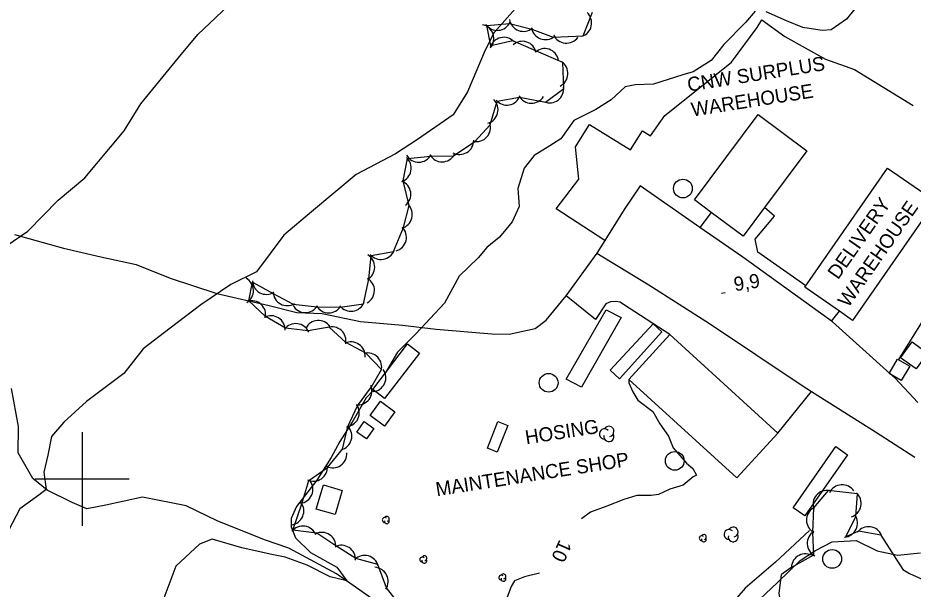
# Model space of a CAD drawing. Extents: x 643342 to 646936, y 5873857 to 5876103.
# Drawn here: x 645186.3 to 645377.3, y 5874576.5 to 5874698.4 of the extents above; entities that cross this region are included whole.
import ezdxf

# ---------------------------------------------------------------- set-up
doc = ezdxf.new("R2010")
doc.units = 0
for name, color, linetype in [('Niveau 1', 7, 'Continuous'), ('Niveau 19', 7, 'Continuous'), ('Niveau 2', 7, 'Continuous'), ('Niveau 21', 7, 'Continuous'), ('Niveau 22', 7, 'Continuous'), ('Niveau 3', 7, 'Continuous'), ('Niveau 31', 7, 'Continuous'), ('Niveau 36', 7, 'Continuous'), ('Niveau 4', 7, 'Continuous'), ('Niveau 44', 7, 'Continuous'), ('Niveau 61', 7, 'Continuous')]:
    doc.layers.add(name, color=color, linetype=linetype)

msp = doc.modelspace()

# ---------------------------------------------------------------- linework, layer by layer
at = {"layer": 'Niveau 1'}
for points in [[(645316.7, 5874621.22), (645316.63, 5874620.51), (645317.51, 5874618.6), (645318.62, 5874616.83), (645321.82, 5874614.42), (645323.28, 5874611.73), (645325.12, 5874609.12), (645326.1, 5874606.66), (645329, 5874603.38), (645330.3, 5874602.24), (645331.1, 5874600.79), (645330.42, 5874600.42), (645328.23, 5874598.66), (645325.4, 5874597.85), (645323.03, 5874596.7), (645321.41, 5874596.47), (645318.38, 5874596.45), (645315.63, 5874595.64), (645311.97, 5874594.17), (645308.49, 5874592.93), (645306.55, 5874591.45)], [(645297.57, 5874579.92), (645294.42, 5874579.12), (645292.26, 5874578.27), (645291.52, 5874577.05), (645290.64, 5874574.52)]]:
    msp.add_lwpolyline(points, dxfattribs=at)
at = {"layer": 'Niveau 19'}
for points in [[(645311.53, 5874650.89), (645301.15, 5874657.62), (645305.99, 5874663.95), (645305.29, 5874670.85), (645308.25, 5874675.64), (645317.03, 5874670.21), (645319.56, 5874674.26), (645321.27, 5874673.2), (645324.37, 5874677.53), (645331.02, 5874682.91), (645338.56, 5874688.94), (645344.02, 5874696.37), (645345.08, 5874697.97), (645349.99, 5874694.4), (645358.61, 5874689.55), (645364.82, 5874687.37), (645377.34, 5874679.72)], [(645354.44, 5874641.22), (645344.17, 5874648.41), (645343.63, 5874651.2), (645347.75, 5874656.06), (645345.63, 5874657.92)], [(645334.24, 5874656.88), (645331.84, 5874653.68)], [(645325.44, 5874630.81), (645315.56, 5874637.21), (645314.83, 5874637.75), (645313.83, 5874637.86), (645312.78, 5874637.79), (645311.76, 5874637.37), (645309.58, 5874634.05), (645303.29, 5874639.04), (645309.88, 5874648.18)], [(645383.24, 5874640.02), (645374.23, 5874625.47)], [(645359.91, 5874633.65), (645361.59, 5874635.81)], [(645348.47, 5874609.79), (645355.64, 5874618.67)]]:
    msp.add_lwpolyline(points, dxfattribs=at)
at = {"layer": 'Niveau 2'}
for points in [[(645182.1, 5874648.57), (645188.4, 5874652.89), (645194.89, 5874659.47), (645200.57, 5874664.23), (645208.94, 5874674.25), (645212.55, 5874680.05), (645220.47, 5874689.81), (645224.72, 5874694.82), (645232.45, 5874702.2)], [(645366.66, 5874702.6), (645363.1, 5874698.12), (645359.86, 5874695.85), (645357.89, 5874695.72)], [(645292.43, 5874700.3), (645287.96, 5874695.29), (645285.99, 5874691.49)], [(645343.65, 5874699.79), (645341.53, 5874697.41), (645336.94, 5874692.69), (645334.24, 5874689.27), (645330.37, 5874686.9), (645328.19, 5874686.22), (645321.9, 5874684.22), (645318.05, 5874684.08), (645315.85, 5874683.64), (645312.88, 5874680.91), (645309.63, 5874678.81), (645304.93, 5874676.5), (645302.15, 5874672.6), (645299.79, 5874671.09), (645296.43, 5874668.99), (645294.32, 5874666.31), (645292.98, 5874661.98), (645293.29, 5874658.11), (645291.76, 5874654.83), (645289.05, 5874651.59), (645286.33, 5874649.4), (645284.49, 5874647.16), (645280.43, 5874643.24), (645277.3, 5874637.49), (645271.19, 5874630.96), (645267.3, 5874627.05), (645264.56, 5874622.45)], [(645357.89, 5874695.72), (645353.81, 5874696.33), (645350.33, 5874697.75), (645345.94, 5874699.7)], [(645285.99, 5874691.49), (645282.25, 5874682.63), (645279.18, 5874677.7), (645271.56, 5874672.47), (645266.9, 5874669.39), (645258.47, 5874664.94), (645248.91, 5874656.99), (645243.04, 5874651.99), (645237.23, 5874644.17), (645231.72, 5874641.5), (645225.33, 5874637.12), (645218.8, 5874632.2), (645212.99, 5874627.74), (645208.89, 5874622.51), (645200.96, 5874616.49), (645196.1, 5874612.09), (645193.48, 5874609.08), (645192.7, 5874605.07), (645191.83, 5874601.41), (645192.3, 5874597.73), (645190.74, 5874596.51), (645186.71, 5874593.64), (645184.32, 5874589.11)], [(645262.2, 5874618.94), (645260.64, 5874617.3)], [(645260.64, 5874617.3), (645257.65, 5874612.09), (645255, 5874608.02), (645253.13, 5874604.54), (645250.06, 5874599.74), (645245.75, 5874594.15), (645244.64, 5874591.55), (645244.58, 5874589.78), (645245.56, 5874587.43), (645248.7, 5874584.28), (645254.35, 5874581.18), (645256.47, 5874578.25), (645252.9, 5874579.13), (645247.99, 5874581.57), (645243.31, 5874583.32), (645240.11, 5874583.93), (645234.1, 5874585.29), (645227.78, 5874587.11), (645225.03, 5874586.1), (645220.02, 5874581.4), (645217.25, 5874573.97)], [(645342.08, 5874571.95), (645348.38, 5874577.89), (645353.25, 5874582.61), (645356.48, 5874584.7), (645360.08, 5874586.58), (645365.18, 5874586.87), (645369.63, 5874584.64), (645374, 5874583.71), (645378.91, 5874584.21)]]:
    msp.add_lwpolyline(points, dxfattribs=at)
at = {"layer": 'Niveau 21'}
msp.add_lwpolyline([(645378.37, 5874616.29), (645373.48, 5874621.49), (645372.38, 5874622.48), (645360.1, 5874633.52), (645340.99, 5874647.31), (645331.84, 5874653.68), (645319.07, 5874662.57), (645315.66, 5874657.53), (645311.53, 5874650.89), (645309.86, 5874648.2), (645320.94, 5874641.4), (645333.86, 5874633.2), (645353.63, 5874619.94), (645355.64, 5874618.67), (645369.31, 5874610.06), (645377.71, 5874604.63)], dxfattribs=at)
at = {"layer": 'Niveau 22'}
msp.add_lwpolyline([(645185.57, 5874652.13), (645196, 5874649.26), (645204.01, 5874647.43), (645211.52, 5874645.79), (645218.77, 5874642.84), (645228.73, 5874639.6), (645239.94, 5874637.04), (645245.78, 5874635.54), (645251.19, 5874635.3), (645259.39, 5874633.61), (645268.34, 5874632.79), (645275.53, 5874631.97), (645287.41, 5874630.99), (645291.16, 5874630.88), (645296.69, 5874632.07), (645299.02, 5874633.88), (645303.29, 5874639.04)], dxfattribs=at)
at = {"layer": 'Niveau 3'}
msp.add_line((645336.45, 5874639.63), (645337.24, 5874639.75), dxfattribs=at)
at = {"layer": 'Niveau 31'}
for points in [[(645354.67, 5874670.03), (645345.63, 5874657.92), (645341.06, 5874651.8), (645334.24, 5874656.88), (645330.69, 5874659.54), (645344.29, 5874677.77), (645354.67, 5874670.03)], [(645382.09, 5874659.25), (645364.43, 5874633.83), (645361.59, 5874635.81), (645354.24, 5874640.92), (645371.89, 5874666.33), (645382.09, 5874659.25)], [(645315.03, 5874634.42), (645306.57, 5874619.57), (645303.31, 5874621.3), (645311.83, 5874636.06), (645315.03, 5874634.42)], [(645323.7, 5874631.37), (645314.65, 5874621.34), (645312.69, 5874623.23), (645321.85, 5874633.12), (645323.7, 5874631.37)], [(645339.72, 5874600.21), (645316.7, 5874621.22), (645325.44, 5874630.81), (645348.47, 5874609.79), (645339.72, 5874600.21)], [(645271.97, 5874626.86), (645264.54, 5874617.15), (645262, 5874619.1), (645269.42, 5874628.81), (645271.97, 5874626.86)], [(645377.1, 5874629.23), (645380.39, 5874626.87), (645377.96, 5874623.48), (645374.67, 5874625.84), (645377.1, 5874629.23)], [(645374.03, 5874625.59), (645376.6, 5874624.08), (645374.8, 5874621.03), (645372.24, 5874622.53), (645374.03, 5874625.59)], [(645261.43, 5874613.56), (645263.68, 5874616.58), (645266.74, 5874614.31), (645264.5, 5874611.28), (645261.43, 5874613.56)], [(645260.18, 5874612.24), (645262.26, 5874610.79), (645260.71, 5874608.55), (645258.63, 5874610), (645260.18, 5874612.24)], [(645290.83, 5874611.41), (645288.58, 5874605.73), (645286.49, 5874606.56), (645288.74, 5874612.24), (645290.83, 5874611.41)], [(645363.3, 5874605.11), (645354.25, 5874592.12), (645351.73, 5874593.81), (645360.86, 5874606.91), (645363.3, 5874605.11)], [(645249.97, 5874593.58), (645251.49, 5874598.73), (645255.51, 5874597.54), (645253.99, 5874592.39), (645249.97, 5874593.58)]]:
    msp.add_lwpolyline(points, dxfattribs=at)
at = {"layer": 'Niveau 36'}
for centre in [(645328.21, 5874661.97), (645299.55, 5874620.52), (645326.46, 5874603.85), (645360.06, 5874582.93)]:
    msp.add_circle(centre, 2, dxfattribs=at)
at = {"layer": 'Niveau 4'}
for points in [[(645265.47, 5874571.93), (645254.29, 5874579.77), (645244.1, 5874585.22), (645238.94, 5874586.99), (645228.83, 5874591.03), (645222.17, 5874594.24), (645212.9, 5874596.1), (645205.04, 5874594.39), (645200.98, 5874593.65), (645197.84, 5874594.98), (645192.5, 5874597.57), (645189.51, 5874600.09), (645186.32, 5874605.54), (645186.4, 5874611.22), (645184.92, 5874619.28)], [(645355.24, 5874588.97), (645348, 5874582.26), (645341.49, 5874576.66), (645335.64, 5874569.92)]]:
    msp.add_lwpolyline(points, dxfattribs=at)
at = {"layer": 'Niveau 44'}
for points in [[(645268.31, 5874572.52), (645264.97, 5874576.77), (645263.09, 5874581.74), (645258.41, 5874583.01), (645254.16, 5874585.73), (645250.11, 5874588.41), (645244.94, 5874589.05), (645246.86, 5874594.72), (645248.34, 5874599.69), (645252.34, 5874602.45), (645255.56, 5874606.32), (645256.7, 5874611.18), (645258.77, 5874615.57), (645261.72, 5874619.66), (645263.88, 5874623.35), (645260.52, 5874626.85), (645256.29, 5874629.14), (645252.69, 5874632.39), (645248.22, 5874631.61), (645243.4, 5874632.18), (645239.12, 5874634.66), (645235.58, 5874637.98), (645236.38, 5874641.99), (645240.78, 5874639.6), (645245.04, 5874637.28), (645250.18, 5874636.7), (645255.04, 5874636.63), (645260.03, 5874637.36), (645261.17, 5874642.62), (645261.68, 5874647.69), (645266.47, 5874648.5), (645268.56, 5874653.62), (645269.77, 5874658.32), (645268.49, 5874663.6), (645269.42, 5874668.37), (645274.41, 5874668.87), (645279.27, 5874668.94), (645283.83, 5874672), (645287.09, 5874675.6), (645288.55, 5874680.6), (645293.32, 5874681.46), (645298.9, 5874680.39), (645302.78, 5874683.31), (645302.57, 5874688.84), (645296.94, 5874691.26), (645291.94, 5874693.52), (645287.21, 5874692.4), (645286.35, 5874696.73), (645291.18, 5874697.19), (645295.95, 5874695.95), (645300.5, 5874694.24), (645306.94, 5874694.57), (645308.88, 5874699.58)], [(645370.42, 5874587.97), (645365.67, 5874588.86), (645363.01, 5874587.62), (645365.11, 5874592), (645365.48, 5874596.81), (645359.18, 5874597.55), (645356.06, 5874593.83), (645355.89, 5874588.6), (645356.06, 5874583.75), (645351.24, 5874581), (645349.25, 5874579.61)], [(645370.42, 5874587.97), (645375.14, 5874580.68), (645376.59, 5874579.79), (645380.7, 5874577.96)], [(645378.12, 5874535.68), (645371.24, 5874545.11), (645370.22, 5874548.75), (645370.07, 5874552.93), (645369.17, 5874555.71), (645367.59, 5874556.86), (645367.59, 5874556.86), (645365.18, 5874554.57), (645362.94, 5874552.36), (645361.56, 5874552.38), (645360.38, 5874553.7), (645350.8, 5874565.39), (645349.8, 5874569.31), (645348.74, 5874575.54), (645349.25, 5874579.61)]]:
    msp.add_lwpolyline(points, dxfattribs=at)
for centre, radius, start, end in [((645305.73, 5874697.31), 3, 287.648, 47.626), ((645305.73, 5874697.31), 3, 287.648, 47.626), ((645305.73, 5874697.31), 3, 287.648, 47.626), ((645284.85, 5874693.98), 3, 318.6133, 78.5913), ((645284.85, 5874693.98), 3, 318.6133, 78.5913), ((645284.85, 5874693.98), 3, 318.6133, 78.5913), ((645288.6, 5874698.72), 3, 215.3777, 335.3557), ((645288.6, 5874698.72), 3, 215.3777, 335.3557), ((645288.6, 5874698.72), 3, 215.3777, 335.3557), ((645294.17, 5874698.51), 3, 189.388, 309.3659), ((645294.17, 5874698.51), 3, 189.388, 309.3659), ((645294.17, 5874698.51), 3, 189.388, 309.3659), ((645298.84, 5874696.75), 3, 189.388, 309.3659), ((645298.84, 5874696.75), 3, 189.388, 309.3659), ((645298.84, 5874696.75), 3, 189.388, 309.3659), ((645289.98, 5874691.24), 3, 43.3148, 163.2928), ((645289.98, 5874691.24), 3, 43.3148, 163.2928), ((645289.98, 5874691.24), 3, 43.3148, 163.2928), ((645303.36, 5874696), 3, 204.494, 324.4719), ((645303.36, 5874696), 3, 204.494, 324.4719), ((645303.36, 5874696), 3, 204.494, 324.4719), ((645293.95, 5874690.39), 3, 11.8293, 131.8072), ((645293.95, 5874690.39), 3, 11.8293, 131.8072), ((645293.95, 5874690.39), 3, 11.8293, 131.8072), ((645298.7, 5874688.83), 3, 11.8293, 131.8072), ((645298.7, 5874688.83), 3, 11.8293, 131.8072), ((645298.7, 5874688.83), 3, 11.8293, 131.8072), ((645300.65, 5874686.53), 3, 296.3089, 56.2868), ((645300.65, 5874686.53), 3, 296.3089, 56.2868), ((645300.65, 5874686.53), 3, 296.3089, 56.2868), ((645299.78, 5874683.26), 3, 246.915, 6.8929), ((645299.78, 5874683.26), 3, 246.915, 6.8929), ((645299.78, 5874683.26), 3, 246.915, 6.8929), ((645285.75, 5874678.79), 3, 286.1579, 46.1358), ((645285.75, 5874678.79), 3, 286.1579, 46.1358), ((645285.75, 5874678.79), 3, 286.1579, 46.1358), ((645290.62, 5874682.77), 3, 220.1748, 340.1528), ((645290.62, 5874682.77), 3, 220.1748, 340.1528), ((645290.62, 5874682.77), 3, 220.1748, 340.1528), ((645295.88, 5874683.16), 3, 208.8194, 328.7974), ((645295.88, 5874683.16), 3, 208.8194, 328.7974), ((645295.88, 5874683.16), 3, 208.8194, 328.7974), ((645284.15, 5874674.99), 3, 257.7665, 17.7444), ((645284.15, 5874674.99), 3, 257.7665, 17.7444), ((645284.15, 5874674.99), 3, 257.7665, 17.7444), ((645280.57, 5874672.24), 3, 241.0118, 0.9897), ((645280.57, 5874672.24), 3, 241.0118, 0.9897), ((645280.57, 5874672.24), 3, 241.0118, 0.9897), ((645267.22, 5874666.32), 3, 288.8845, 48.8625), ((645267.22, 5874666.32), 3, 288.8845, 48.8625), ((645267.22, 5874666.32), 3, 288.8845, 48.8625), ((645271.82, 5874670.6), 3, 210.8091, 330.787), ((645271.82, 5874670.6), 3, 210.8091, 330.787), ((645271.82, 5874670.6), 3, 210.8091, 330.787), ((645276.82, 5874670.67), 3, 210.8091, 330.787), ((645276.82, 5874670.67), 3, 210.8091, 330.787), ((645276.82, 5874670.67), 3, 210.8091, 330.787), ((645267.14, 5874660.76), 3, 307.9183, 67.8962), ((645267.14, 5874660.76), 3, 307.9183, 67.8962), ((645267.14, 5874660.76), 3, 307.9183, 67.8962), ((645267.46, 5874656.41), 3, 285.5479, 45.5259), ((645267.46, 5874656.41), 3, 285.5479, 45.5259), ((645267.46, 5874656.41), 3, 285.5479, 45.5259), ((645266.21, 5874651.57), 3, 285.5479, 45.5259), ((645266.21, 5874651.57), 3, 285.5479, 45.5259), ((645266.21, 5874651.57), 3, 285.5479, 45.5259), ((645263.78, 5874649.83), 3, 219.5571, 339.535), ((645263.78, 5874649.83), 3, 219.5571, 339.535), ((645263.78, 5874649.83), 3, 219.5571, 339.535), ((645259.44, 5874645.21), 3, 299.359, 59.3369), ((645259.44, 5874645.21), 3, 299.359, 59.3369), ((645259.44, 5874645.21), 3, 299.359, 59.3369), ((645233.55, 5874640.2), 3, 301.6927, 61.6706), ((645233.55, 5874640.2), 3, 301.6927, 61.6706), ((645233.55, 5874640.2), 3, 301.6927, 61.6706), ((645259.38, 5874640.21), 3, 299.359, 59.3369), ((645259.38, 5874640.21), 3, 299.359, 59.3369), ((645259.38, 5874640.21), 3, 299.359, 59.3369), ((645239.36, 5874642.38), 3, 181.4804, 301.4583), ((645239.36, 5874642.38), 3, 181.4804, 301.4583), ((645239.36, 5874642.38), 3, 181.4804, 301.4583), ((645243.75, 5874639.99), 3, 181.4804, 301.4583), ((645243.75, 5874639.99), 3, 181.4804, 301.4583), ((645243.75, 5874639.99), 3, 181.4804, 301.4583), ((645236.15, 5874635.04), 3, 346.8654, 106.8433), ((645236.15, 5874635.04), 3, 346.8654, 106.8433), ((645236.15, 5874635.04), 3, 346.8654, 106.8433), ((645247.63, 5874638.5), 3, 209.2065, 329.1844), ((645247.63, 5874638.5), 3, 209.2065, 329.1844), ((645247.63, 5874638.5), 3, 209.2065, 329.1844), ((645252.63, 5874638.42), 3, 209.2065, 329.1844), ((645252.63, 5874638.42), 3, 209.2065, 329.1844), ((645252.63, 5874638.42), 3, 209.2065, 329.1844), ((645257.37, 5874638.77), 3, 218.1321, 338.11), ((645257.37, 5874638.77), 3, 218.1321, 338.11), ((645257.37, 5874638.77), 3, 218.1321, 338.11), ((645240.32, 5874631.82), 3, 357.9451, 117.923), ((645240.32, 5874631.82), 3, 357.9451, 117.923), ((645240.32, 5874631.82), 3, 357.9451, 117.923), ((645245.6, 5874630.15), 3, 23.2564, 143.2343), ((645245.6, 5874630.15), 3, 23.2564, 143.2343), ((645245.6, 5874630.15), 3, 23.2564, 143.2343), ((645250.41, 5874630.82), 3, 33.815, 153.7929), ((645250.41, 5874630.82), 3, 33.815, 153.7929), ((645250.41, 5874630.82), 3, 33.815, 153.7929), ((645253.31, 5874629.46), 3, 347.9411, 107.9191), ((645253.31, 5874629.46), 3, 347.9411, 107.9191), ((645253.31, 5874629.46), 3, 347.9411, 107.9191), ((645257.38, 5874626.24), 3, 355.5989, 115.5769), ((645257.38, 5874626.24), 3, 355.5989, 115.5769), ((645257.38, 5874626.24), 3, 355.5989, 115.5769), ((645260.92, 5874623.88), 3, 343.7435, 103.7214), ((645260.92, 5874623.88), 3, 343.7435, 103.7214), ((645260.92, 5874623.88), 3, 343.7435, 103.7214), ((645261.82, 5874621.62), 3, 275.2129, 35.1908), ((645261.82, 5874621.62), 3, 275.2129, 35.1908), ((645261.82, 5874621.62), 3, 275.2129, 35.1908), ((645258.85, 5874618.8), 3, 262.6816, 22.6596), ((645258.85, 5874618.8), 3, 262.6816, 22.6596), ((645258.85, 5874618.8), 3, 262.6816, 22.6596), ((645256.14, 5874614.12), 3, 274.7764, 34.7543), ((645256.14, 5874614.12), 3, 274.7764, 34.7543), ((645256.14, 5874614.12), 3, 274.7764, 34.7543), ((645254.56, 5874609.15), 3, 283.4354, 43.4134), ((645254.56, 5874609.15), 3, 283.4354, 43.4134), ((645254.56, 5874609.15), 3, 283.4354, 43.4134), ((645311.47, 5874609.59), 1.09, 44.1153, 269.8039), ((645312.41, 5874610.14), 1.09, 282.2692, 149.7262), ((645312.41, 5874609.05), 1.09, 166.9368, 29.6212), ((645253.47, 5874605.36), 3, 244.2665, 4.2445), ((645253.47, 5874605.36), 3, 244.2665, 4.2445), ((645253.47, 5874605.36), 3, 244.2665, 4.2445), ((645249.34, 5874602.52), 3, 244.6623, 4.6402), ((645249.34, 5874602.52), 3, 244.6623, 4.6402), ((645249.34, 5874602.52), 3, 244.6623, 4.6402), ((645246.24, 5874597.77), 3, 277.1219, 37.0999), ((645246.24, 5874597.77), 3, 277.1219, 37.0999), ((645246.24, 5874597.77), 3, 277.1219, 37.0999), ((645362.2, 5874595.76), 3, 33.8435, 153.8215), ((645362.2, 5874595.76), 3, 33.8435, 153.8215), ((645362.2, 5874595.76), 3, 33.8435, 153.8215), ((645358.97, 5874594.55), 3, 80.0237, 200.0017), ((645358.97, 5874594.55), 3, 80.0237, 200.0017), ((645358.97, 5874594.55), 3, 80.0237, 200.0017), ((645363.25, 5874594.79), 3, 288.1895, 48.1674), ((645363.25, 5874594.79), 3, 288.1895, 48.1674), ((645363.25, 5874594.79), 3, 288.1895, 48.1674), ((645244.3, 5874593.17), 3, 277.1219, 37.0999), ((645244.3, 5874593.17), 3, 277.1219, 37.0999), ((645244.3, 5874593.17), 3, 277.1219, 37.0999), ((645357.56, 5874591.24), 3, 122.0182, 241.9961), ((645357.56, 5874591.24), 3, 122.0182, 241.9961), ((645357.56, 5874591.24), 3, 122.0182, 241.9961), ((645264.58, 5874591.23), 0.523, 44.1154, 269.804), ((645265.03, 5874590.97), 0.523, 166.9369, 29.6212), ((645265.03, 5874591.49), 0.523, 282.2692, 149.7263), ((645362.47, 5874590.57), 3, 274.4365, 34.4144), ((645362.47, 5874590.57), 3, 274.4365, 34.4144), ((645362.47, 5874590.57), 3, 274.4365, 34.4144), ((645247.08, 5874586.95), 3, 21.5049, 141.4828), ((645247.08, 5874586.95), 3, 21.5049, 141.4828), ((645247.08, 5874586.95), 3, 21.5049, 141.4828), ((645338.04, 5874588.16), 1.05, 44.1154, 269.804), ((645338.94, 5874588.69), 1.05, 282.2692, 149.7263), ((645367.84, 5874586.8), 3, 22.4526, 142.4305), ((645367.84, 5874586.8), 3, 22.4526, 142.4305), ((645367.84, 5874586.8), 3, 22.4526, 142.4305), ((645251.16, 5874585.6), 3, 356.4431, 116.421), ((645251.16, 5874585.6), 3, 356.4431, 116.421), ((645251.16, 5874585.6), 3, 356.4431, 116.421), ((645332.22, 5874587.35), 0.523, 44.1154, 269.804), ((645332.67, 5874587.09), 0.523, 166.9369, 29.6212), ((645332.67, 5874587.61), 0.523, 282.2692, 149.7263), ((645338.94, 5874587.64), 1.05, 166.9369, 29.6212), ((645357.74, 5874586.24), 3, 122.0182, 241.9961), ((645357.74, 5874586.24), 3, 122.0182, 241.9961), ((645357.74, 5874586.24), 3, 122.0182, 241.9961), ((645255.33, 5874582.84), 3, 356.4431, 116.421), ((645255.33, 5874582.84), 3, 356.4431, 116.421), ((645255.33, 5874582.84), 3, 356.4431, 116.421), ((645260.29, 5874580.67), 3, 14.7796, 134.7576), ((645260.29, 5874580.67), 3, 14.7796, 134.7576), ((645260.29, 5874580.67), 3, 14.7796, 134.7576), ((645273.03, 5874583.07), 0.523, 282.2692, 149.7263), ((645354.36, 5874581.02), 3, 64.7709, 184.7489), ((645354.36, 5874581.02), 3, 64.7709, 184.7489), ((645354.36, 5874581.02), 3, 64.7709, 184.7489), ((645272.58, 5874582.81), 0.523, 44.1154, 269.804), ((645273.03, 5874582.55), 0.523, 166.9369, 29.6212), ((645262.3, 5874578.14), 3, 326.8688, 86.8467), ((645262.3, 5874578.14), 3, 326.8688, 86.8467), ((645262.3, 5874578.14), 3, 326.8688, 86.8467), ((645289.91, 5874579.2), 0.523, 282.2692, 149.7263), ((645289.46, 5874578.94), 0.523, 44.1154, 269.804), ((645289.91, 5874578.68), 0.523, 166.9369, 29.6212)]:
    msp.add_arc(centre, radius, start, end, dxfattribs=at)
at = {"layer": 'Niveau 61'}
for points in [[(645200, 5874610), (645200, 5874600), (645200, 5874590)], [(645190, 5874600), (645200, 5874600), (645210, 5874600)]]:
    msp.add_lwpolyline(points, dxfattribs=at)

# ---------------------------------------------------------------- texts
at = {"layer": 'Niveau 1'}
msp.add_text('10', height=3, rotation=246.029, dxfattribs=at).set_placement((645301.88, 5874587.22))
at = {"layer": 'Niveau 3'}
msp.add_text('9,9  ', height=3, rotation=8.941, dxfattribs=at).set_placement((645339.3, 5874640.04))
at = {"layer": 'Niveau 31'}
for s, rotation, p in [('CNW SURPLUS', 8.941, (645329.39, 5874682.64)), ('WAREHOUSE', 8.941, (645330.23, 5874677.32)), ('DELIVERY', 55.0219, (645361.31, 5874642.38)), ('WAREHOUSE', 55.0219, (645363.49, 5874636.4)), ('HOSING', 8.941, (645294.79, 5874607.36)), ('MAINTENANCE SHOP', 8.941, (645275.69, 5874596.29))]:
    msp.add_text(s, height=3, rotation=rotation, dxfattribs=at).set_placement(p)

doc.saveas('drawing.dxf')
